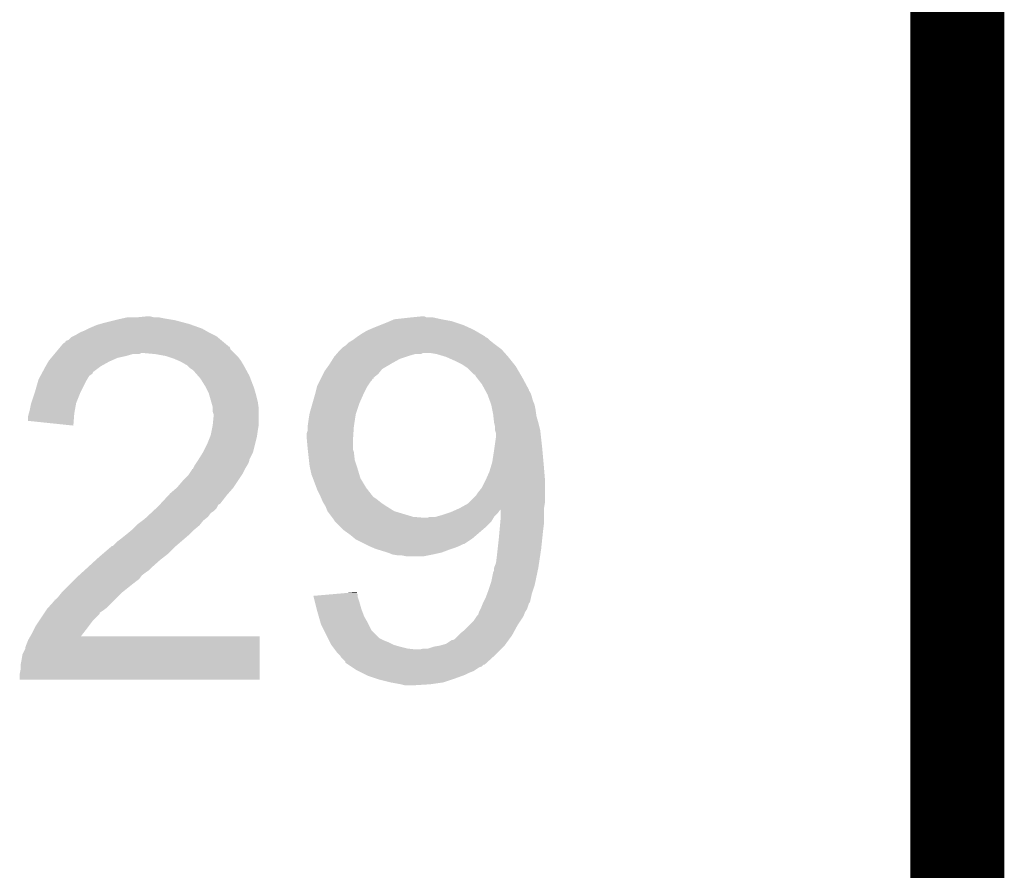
# Model space of a CAD drawing. Extents: x -9 to 122, y -9 to 65.
# Tile 283 of 308: x 118.97 to 121.63, y 30.81 to 33.11. Entities that reach past the tile are written whole.
import ezdxf

# ---------------------------------------------------------------- set-up
doc = ezdxf.new("R2010")
doc.units = 0
doc.layers.add('CLICKER_4_FOR_R7FA4M2A_V100_GKO', color=14, linetype='CONTINUOUS')
doc.layers.add('CLICKER_4_FOR_R7FA4M2A_V100_GTO', color=12, linetype='CONTINUOUS')

msp = doc.modelspace()

# ---------------------------------------------------------------- linework, layer by layer
at = {"layer": 'CLICKER_4_FOR_R7FA4M2A_V100_GKO', "const_width": 0.254}
msp.add_lwpolyline([(121.5009, -4.96062), (121.5009, 60.833)], dxfattribs=at)
at = {"layer": 'CLICKER_4_FOR_R7FA4M2A_V100_GTO'}
for points in [[(119.16156, 32.27578), (119.17934, 32.283402), (119.45671, 32.27578), (119.435368, 32.283402)], [(119.17934, 32.283402), (119.188226, 32.28594), (119.435368, 32.283402), (119.42826, 32.28594)], [(119.188226, 32.28594), (119.19712, 32.28848), (119.42826, 32.28594), (119.418736, 32.28848)], [(119.19712, 32.28848), (119.2276, 32.2961), (119.418736, 32.28848), (119.39016, 32.2961)], [(119.2276, 32.2961), (119.23776, 32.29864), (119.39016, 32.2961), (119.37492, 32.29864)], [(119.23776, 32.29864), (119.24919, 32.30118), (119.37492, 32.29864), (119.35968, 32.30118)], [(119.24919, 32.30118), (119.260622, 32.30372), (119.35968, 32.30118), (119.346982, 32.30372)], [(119.28602, 32.30372), (119.311418, 32.30626), (119.334282, 32.30372), (119.324122, 32.30626)], [(119.9261, 32.27578), (119.94515, 32.2834), (120.184164, 32.27578), (120.1674, 32.2834)], [(119.94515, 32.2834), (119.9642, 32.29102), (120.1674, 32.2834), (120.144538, 32.29102)], [(119.9642, 32.29102), (119.970122, 32.293558), (120.144538, 32.29102), (120.136922, 32.293558)], [(119.970122, 32.293558), (119.981984, 32.29864), (120.136922, 32.293558), (120.10898, 32.29864)], [(119.981984, 32.29864), (120.0277, 32.30372), (120.10898, 32.29864), (120.086122, 32.30372)], [(120.0277, 32.30372), (120.053078, 32.306258), (120.068344, 32.30372), (120.063264, 32.306258)], [(120.053078, 32.306258), (120.053098, 32.30626), (120.063264, 32.306258), (120.053098, 32.30626)], [(119.115838, 32.25292), (119.120918, 32.25546), (119.501918, 32.25292), (119.49684, 32.25546)], [(119.120918, 32.25546), (119.133618, 32.26308), (119.49684, 32.25546), (119.4816, 32.26308)], [(119.133618, 32.26308), (119.14632, 32.26816), (119.4816, 32.26308), (119.472712, 32.26816)], [(119.14632, 32.26816), (119.15648, 32.27324), (119.472712, 32.26816), (119.463822, 32.27324)], [(119.15648, 32.27324), (119.16156, 32.27578), (119.463822, 32.27324), (119.45671, 32.27578)], [(119.884186, 32.252918), (119.895618, 32.26054), (120.225822, 32.252918), (120.212758, 32.26054)], [(119.895618, 32.26054), (119.908322, 32.26816), (120.212758, 32.26054), (120.199696, 32.26816)], [(119.908322, 32.26816), (119.914248, 32.2707), (120.199696, 32.26816), (120.19534, 32.2707)], [(119.914248, 32.2707), (119.9261, 32.27578), (120.19534, 32.2707), (120.184164, 32.27578)], [(119.081548, 32.22498), (119.083668, 32.227522), (119.534946, 32.22498), (119.532398, 32.227522)], [(119.083668, 32.227522), (119.087898, 32.232598), (119.532398, 32.227522), (119.526308, 32.232598)], [(119.087898, 32.232598), (119.090446, 32.23514), (119.526308, 32.232598), (119.523256, 32.23514)], [(119.090446, 32.23514), (119.092986, 32.235154), (119.523256, 32.23514), (119.52324, 32.235154)], [(119.092986, 32.235154), (119.095528, 32.24022), (119.52324, 32.235154), (119.51716, 32.24022)], [(119.095528, 32.24022), (119.103142, 32.242764), (119.51716, 32.24022), (119.514108, 32.242764)], [(119.103142, 32.242764), (119.110764, 32.250382), (119.514108, 32.242764), (119.504964, 32.250382)], [(119.110764, 32.250382), (119.115838, 32.25292), (119.504964, 32.250382), (119.501918, 32.25292)], [(119.84228, 32.22244), (119.849902, 32.227522), (120.264768, 32.22244), (120.257992, 32.227522)], [(119.849902, 32.227522), (119.85498, 32.2326), (120.257992, 32.227522), (120.25122, 32.2326)], [(119.85498, 32.2326), (119.857522, 32.235142), (120.25122, 32.2326), (120.248044, 32.235142)], [(119.857522, 32.235142), (119.870216, 32.242758), (120.248044, 32.235142), (120.238522, 32.242758)], [(119.870216, 32.242758), (119.87022, 32.24276), (120.238522, 32.242758), (120.23852, 32.24276)], [(119.87022, 32.24276), (119.87699, 32.247838), (120.23852, 32.24276), (120.23344, 32.247838)], [(119.87699, 32.247838), (119.880376, 32.250378), (120.23344, 32.247838), (120.228364, 32.250378)], [(119.880376, 32.250378), (119.88038, 32.25038), (120.228364, 32.250378), (120.228362, 32.25038)], [(119.88038, 32.25038), (119.884186, 32.252918), (120.228362, 32.25038), (120.225822, 32.252918)], [(119.060384, 32.19958), (119.064616, 32.20466), (119.258082, 32.19958), (119.275856, 32.20466)], [(119.064616, 32.20466), (119.066732, 32.207198), (119.293636, 32.20466), (119.298716, 32.207198)], [(119.066732, 32.207198), (119.066734, 32.2072), (119.298716, 32.207198), (119.308882, 32.2072)], [(119.066734, 32.2072), (119.075198, 32.217358), (119.550182, 32.2072), (119.540024, 32.217358)], [(119.075198, 32.217358), (119.081536, 32.224964), (119.540024, 32.217358), (119.537484, 32.224964)], [(119.081536, 32.224964), (119.081548, 32.22498), (119.537484, 32.224964), (119.534946, 32.22498)], [(119.336822, 32.20466), (119.308882, 32.2072), (119.55272, 32.20466), (119.550182, 32.2072)], [(119.36476, 32.19958), (119.336822, 32.20466), (119.5578, 32.19958), (119.55272, 32.20466)], [(119.821594, 32.19958), (119.825948, 32.20466), (120.02008, 32.19958), (120.037862, 32.20466)], [(119.825948, 32.20466), (119.82595, 32.204662), (120.037862, 32.20466), (120.053104, 32.204662)], [(119.82595, 32.204662), (119.828126, 32.2072), (120.053104, 32.204662), (120.058184, 32.2072)], [(119.828126, 32.2072), (119.834658, 32.21482), (120.280432, 32.2072), (120.273766, 32.21482)], [(119.834658, 32.21482), (119.837198, 32.21736), (120.273766, 32.21482), (120.271542, 32.21736)], [(119.837198, 32.21736), (119.84228, 32.22244), (120.271542, 32.21736), (120.264768, 32.22244)], [(120.096282, 32.20466), (120.081038, 32.2072), (120.282654, 32.20466), (120.280432, 32.2072)], [(120.121682, 32.19704), (120.096282, 32.20466), (120.28932, 32.19704), (120.282654, 32.20466)], [(119.04109, 32.17164), (119.048348, 32.18434), (119.189498, 32.17164), (119.21236, 32.18434)], [(119.048348, 32.18434), (119.0498, 32.186878), (119.21236, 32.18434), (119.21807, 32.186878)], [(119.0498, 32.186878), (119.056148, 32.194498), (119.21807, 32.186878), (119.235218, 32.194498)], [(119.056148, 32.194498), (119.060384, 32.19958), (119.235218, 32.194498), (119.258082, 32.19958)], [(119.372386, 32.197038), (119.36476, 32.19958), (119.56034, 32.197038), (119.5578, 32.19958)], [(119.38762, 32.19196), (119.372386, 32.197038), (119.56415, 32.19196), (119.56034, 32.197038)], [(119.399478, 32.186878), (119.38762, 32.19196), (119.567962, 32.186878), (119.56415, 32.19196)], [(119.4054, 32.18434), (119.399478, 32.186878), (119.569486, 32.18434), (119.567962, 32.186878)], [(119.423178, 32.174182), (119.4054, 32.18434), (119.57558, 32.174182), (119.569486, 32.18434)], [(119.79765, 32.164022), (119.80672, 32.17672), (119.948964, 32.164022), (119.970126, 32.17672)], [(119.80672, 32.17672), (119.808306, 32.17926), (119.970126, 32.17672), (119.97436, 32.17926)], [(119.808306, 32.17926), (119.816244, 32.19196), (119.97436, 32.17926), (119.997222, 32.19196)], [(119.816244, 32.19196), (119.81942, 32.197042), (119.997222, 32.19196), (120.012466, 32.197042)], [(119.81942, 32.197042), (119.821594, 32.19958), (120.012466, 32.197042), (120.02008, 32.19958)], [(120.14454, 32.18688), (120.121682, 32.19704), (120.29745, 32.18688), (120.28932, 32.19704)], [(120.164862, 32.176718), (120.14454, 32.18688), (120.305578, 32.176718), (120.29745, 32.18688)], [(120.172482, 32.171638), (120.164862, 32.176718), (120.309642, 32.171638), (120.305578, 32.176718)], [(119.027326, 32.146236), (119.030064, 32.15132), (119.159016, 32.146236), (119.166636, 32.15132)], [(119.030064, 32.15132), (119.032796, 32.156394), (119.166636, 32.15132), (119.169178, 32.156394)], [(119.032796, 32.156394), (119.03964, 32.1691), (119.169178, 32.156394), (119.186112, 32.1691)], [(119.03964, 32.1691), (119.04109, 32.17164), (119.186112, 32.1691), (119.189498, 32.17164)], [(119.42318, 32.17418), (119.423178, 32.174182), (119.57558, 32.17418), (119.57558, 32.174182)], [(119.430798, 32.166562), (119.42318, 32.17418), (119.579736, 32.166562), (119.57558, 32.17418)], [(119.43842, 32.16148), (119.430798, 32.166562), (119.582508, 32.16148), (119.579736, 32.166562)], [(119.440962, 32.15894), (119.43842, 32.16148), (119.583894, 32.15894), (119.582508, 32.16148)], [(119.452076, 32.14624), (119.440962, 32.15894), (119.59082, 32.14624), (119.583894, 32.15894)], [(119.785132, 32.141166), (119.790212, 32.151322), (119.926108, 32.141166), (119.938802, 32.151322)], [(119.790212, 32.151322), (119.794022, 32.15894), (119.938802, 32.151322), (119.944896, 32.15894)], [(119.794022, 32.15894), (119.79765, 32.164022), (119.944896, 32.15894), (119.948964, 32.164022)], [(120.180102, 32.166558), (120.172482, 32.171638), (120.312606, 32.166558), (120.309642, 32.171638)], [(120.197886, 32.14878), (120.180102, 32.166558), (120.322976, 32.14878), (120.312606, 32.166558)], [(120.20042, 32.148758), (120.197886, 32.14878), (120.32299, 32.148758), (120.322976, 32.14878)], [(120.200424, 32.146234), (120.20042, 32.148758), (120.324462, 32.146234), (120.32299, 32.148758)], [(119.0117, 32.10052), (119.021132, 32.13354), (119.13489, 32.10052), (119.1514, 32.13354)], [(119.021132, 32.13354), (119.02186, 32.136082), (119.1514, 32.13354), (119.152924, 32.136082)], [(119.02186, 32.136082), (119.027326, 32.146236), (119.152924, 32.136082), (119.159016, 32.146236)], [(119.45874, 32.138622), (119.452076, 32.14624), (119.593752, 32.138622), (119.59082, 32.14624)], [(119.47144, 32.118298), (119.45874, 32.138622), (119.601568, 32.118298), (119.593752, 32.138622)], [(119.7737, 32.118302), (119.78005, 32.131002), (119.910014, 32.118302), (119.918482, 32.131002)], [(119.78005, 32.131002), (119.781322, 32.133544), (119.918482, 32.131002), (119.921022, 32.133544)], [(119.781322, 32.133544), (119.78386, 32.13862), (119.921022, 32.133544), (119.923574, 32.13862)], [(119.78386, 32.13862), (119.78387, 32.138642), (119.923574, 32.13862), (119.9261, 32.138642)], [(119.78387, 32.138642), (119.785132, 32.141166), (119.9261, 32.138642), (119.926108, 32.141166)], [(120.204372, 32.14116), (120.200424, 32.146234), (120.32742, 32.14116), (120.324462, 32.146234)], [(120.218202, 32.12338), (120.204372, 32.14116), (120.336994, 32.12338), (120.32742, 32.14116)], [(120.226518, 32.108134), (120.218202, 32.12338), (120.3452, 32.108134), (120.336994, 32.12338)], [(119.002386, 32.072578), (119.010852, 32.09798), (119.12346, 32.072578), (119.13362, 32.09798)], [(119.010852, 32.09798), (119.0117, 32.10052), (119.13362, 32.09798), (119.13489, 32.10052)], [(119.47398, 32.113222), (119.47144, 32.118298), (119.60352, 32.113222), (119.601568, 32.118298)], [(119.4816, 32.09798), (119.47398, 32.113222), (119.607876, 32.09798), (119.60352, 32.113222)], [(119.482326, 32.09544), (119.4816, 32.09798), (119.6086, 32.09544), (119.607876, 32.09798)], [(119.488134, 32.075118), (119.482326, 32.09544), (119.61368, 32.075118), (119.6086, 32.09544)], [(119.761362, 32.072578), (119.767894, 32.09544), (119.888, 32.072578), (119.89816, 32.09544)], [(119.767894, 32.09544), (119.76862, 32.09798), (119.89816, 32.09544), (119.89943, 32.09798)], [(119.76862, 32.09798), (119.773064, 32.115762), (119.89943, 32.09798), (119.908322, 32.115762)], [(119.773064, 32.115762), (119.7737, 32.118302), (119.908322, 32.115762), (119.910014, 32.118302)], [(120.227902, 32.105594), (120.226518, 32.108134), (120.345206, 32.105594), (120.3452, 32.108134)], [(120.229286, 32.103056), (120.227902, 32.105594), (120.347742, 32.103056), (120.345206, 32.105594)], [(120.232056, 32.097978), (120.229286, 32.103056), (120.35028, 32.097978), (120.347742, 32.103056)], [(120.23344, 32.095438), (120.232056, 32.097978), (120.351128, 32.095438), (120.35028, 32.097978)], [(120.235288, 32.09036), (120.23344, 32.095438), (120.352818, 32.09036), (120.351128, 32.095438)], [(118.999, 32.05734), (119.001542, 32.07004), (119.120688, 32.05734), (119.122998, 32.07004)], [(119.001542, 32.07004), (119.002386, 32.072578), (119.122998, 32.07004), (119.12346, 32.072578)], [(119.49176, 32.062424), (119.488134, 32.075118), (119.615494, 32.062424), (119.61368, 32.075118)], [(119.75338, 32.044642), (119.761362, 32.072578), (119.878688, 32.044642), (119.888, 32.072578)], [(120.238982, 32.080198), (120.235288, 32.09036), (120.355362, 32.080198), (120.352818, 32.09036)], [(120.2436, 32.067498), (120.238982, 32.080198), (120.36044, 32.067498), (120.355362, 32.080198)], [(118.99392, 32.037022), (118.995824, 32.04464), (119.117788, 32.037022), (119.11838, 32.04464)], [(118.995824, 32.04464), (118.999, 32.05734), (119.11838, 32.04464), (119.120688, 32.05734)], [(119.49176, 32.057338), (119.49176, 32.062424), (119.61622, 32.057338), (119.615494, 32.062424)], [(119.49176, 32.049724), (119.49176, 32.057338), (119.61622, 32.049724), (119.61622, 32.057338)], [(119.494298, 32.042102), (119.49176, 32.049724), (119.61622, 32.042102), (119.61622, 32.049724)], [(119.4943, 32.037018), (119.494298, 32.042102), (119.61622, 32.037018), (119.61622, 32.042102)], [(119.75084, 32.0294), (119.752956, 32.042102), (119.875886, 32.0294), (119.877842, 32.042102)], [(119.752956, 32.042102), (119.75338, 32.044642), (119.877842, 32.042102), (119.878688, 32.044642)], [(120.24614, 32.0548), (120.2436, 32.067498), (120.36298, 32.0548), (120.36044, 32.067498)], [(120.24868, 32.0421), (120.24614, 32.0548), (120.364796, 32.0421), (120.36298, 32.0548)], [(120.249246, 32.037018), (120.24868, 32.0421), (120.36552, 32.037018), (120.364796, 32.0421)], [(118.99392, 32.02434), (118.99392, 32.037022), (119.116804, 32.02434), (119.117788, 32.037022)], [(119.115818, 32.011622), (118.99392, 32.02434), (119.115818, 32.011622), (119.116804, 32.02434)], [(119.492014, 32.014158), (119.4943, 32.037018), (119.61622, 32.014158), (119.61622, 32.037018)], [(119.7483, 32.01162), (119.75084, 32.0294), (119.87315, 32.01162), (119.875886, 32.0294)], [(120.25122, 32.01924), (120.249246, 32.037018), (120.3706, 32.01924), (120.36552, 32.037018)], [(120.25376, 32.009078), (120.25122, 32.01924), (120.373142, 32.009078), (120.3706, 32.01924)], [(119.48668, 31.986222), (119.48922, 31.99892), (119.611866, 31.986222), (119.61368, 31.99892)], [(119.48922, 31.99892), (119.49176, 32.011618), (119.61368, 31.99892), (119.615796, 32.011618)], [(119.49176, 32.011618), (119.492014, 32.014158), (119.615796, 32.011618), (119.61622, 32.014158)], [(119.74576, 31.976058), (119.745762, 31.991302), (119.870558, 31.976058), (119.871574, 31.991302)], [(119.745762, 31.991302), (119.7483, 31.998924), (119.871574, 31.991302), (119.872082, 31.998924)], [(119.7483, 32.00908), (119.7483, 32.01162), (119.87276, 32.00908), (119.87315, 32.01162)], [(119.7483, 31.998924), (119.7483, 32.00908), (119.872082, 31.998924), (119.87276, 32.00908)], [(120.253762, 31.998918), (120.25376, 32.009078), (120.37568, 31.998918), (120.373142, 32.009078)], [(120.2563, 31.991296), (120.253762, 31.998918), (120.376528, 31.991296), (120.37568, 31.998918)], [(120.2563, 31.98114), (120.2563, 31.991296), (120.377656, 31.98114), (120.376528, 31.991296)], [(119.47652, 31.96082), (119.484646, 31.98114), (119.60606, 31.96082), (119.61114, 31.98114)], [(119.484646, 31.98114), (119.48668, 31.986222), (119.61114, 31.98114), (119.611866, 31.986222)], [(119.746222, 31.97098), (119.74576, 31.976058), (119.87022, 31.97098), (119.870558, 31.976058)], [(119.7483, 31.948124), (119.746222, 31.97098), (119.87022, 31.948124), (119.87022, 31.97098)], [(120.252308, 31.9532), (120.2563, 31.98114), (120.38076, 31.9532), (120.377656, 31.98114)], [(119.45366, 31.92018), (119.466356, 31.940498), (119.59082, 31.92018), (119.60098, 31.940498)], [(119.466356, 31.940498), (119.466358, 31.9405), (119.60098, 31.940498), (119.60098, 31.9405)], [(119.466358, 31.9405), (119.47652, 31.96082), (119.60098, 31.9405), (119.60606, 31.96082)], [(119.7483, 31.94812), (119.7483, 31.948124), (119.870222, 31.94812), (119.87022, 31.948124)], [(119.749148, 31.940502), (119.7483, 31.94812), (119.872758, 31.940502), (119.870222, 31.94812)], [(119.751688, 31.917642), (119.749148, 31.940502), (119.8753, 31.917642), (119.872758, 31.940502)], [(120.24614, 31.912558), (120.25122, 31.94558), (120.384456, 31.912558), (120.381454, 31.94558)], [(120.25122, 31.94558), (120.252308, 31.9532), (120.381454, 31.94558), (120.38076, 31.9532)], [(119.443502, 31.904942), (119.446884, 31.910018), (119.585232, 31.904942), (119.58828, 31.910018)], [(119.446884, 31.910018), (119.451964, 31.917638), (119.58828, 31.910018), (119.590818, 31.917638)], [(119.451964, 31.917638), (119.453656, 31.920176), (119.590818, 31.917638), (119.59082, 31.920176)], [(119.453656, 31.920176), (119.45366, 31.92018), (119.59082, 31.920176), (119.59082, 31.92018)], [(119.75338, 31.902402), (119.751688, 31.917642), (119.88038, 31.902402), (119.8753, 31.917642)], [(120.241568, 31.89732), (120.24614, 31.912558), (120.38584, 31.89732), (120.384456, 31.912558)], [(119.429104, 31.882078), (119.43588, 31.892244), (119.573038, 31.882078), (119.57812, 31.892244)], [(119.43588, 31.892244), (119.435902, 31.89478), (119.57812, 31.892244), (119.579388, 31.89478)], [(119.435902, 31.89478), (119.438426, 31.894794), (119.579388, 31.89478), (119.579396, 31.894794)], [(119.438426, 31.894794), (119.439688, 31.89732), (119.579396, 31.894794), (119.58066, 31.89732)], [(119.439688, 31.89732), (119.443502, 31.904942), (119.58066, 31.89732), (119.585232, 31.904942)], [(119.755074, 31.89478), (119.75338, 31.902402), (119.88292, 31.89478), (119.88038, 31.902402)], [(119.75846, 31.879542), (119.755074, 31.89478), (119.887492, 31.879542), (119.88292, 31.89478)], [(120.229488, 31.866842), (120.23852, 31.887158), (120.38838, 31.866842), (120.386688, 31.887158)], [(120.23852, 31.887158), (120.241568, 31.89732), (120.386688, 31.887158), (120.38584, 31.89732)], [(119.395242, 31.84398), (119.410478, 31.86176), (119.54764, 31.84398), (119.559492, 31.86176)], [(119.410478, 31.86176), (119.42572, 31.877), (119.559492, 31.86176), (119.569652, 31.877)], [(119.42572, 31.877), (119.429104, 31.882078), (119.569652, 31.877), (119.573038, 31.882078)], [(119.762272, 31.86938), (119.75846, 31.879542), (119.890538, 31.86938), (119.887492, 31.879542)], [(119.771796, 31.843982), (119.762272, 31.86938), (119.905778, 31.843982), (119.890538, 31.86938)], [(120.2182, 31.84398), (120.22836, 31.8643), (120.38838, 31.84398), (120.38838, 31.8643)], [(120.22836, 31.8643), (120.229488, 31.866842), (120.38838, 31.8643), (120.38838, 31.866842)], [(119.37746, 31.828742), (119.395238, 31.843978), (119.534304, 31.828742), (119.54764, 31.843978)], [(119.395238, 31.843978), (119.395242, 31.84398), (119.54764, 31.843978), (119.54764, 31.84398)], [(119.7737, 31.8389), (119.771796, 31.843982), (119.909732, 31.8389), (119.905778, 31.843982)], [(119.78132, 31.82366), (119.7737, 31.8389), (119.921586, 31.82366), (119.909732, 31.8389)], [(120.202958, 31.823658), (120.20804, 31.83128), (120.38838, 31.823658), (120.38838, 31.83128)], [(120.20804, 31.83128), (120.2182, 31.84398), (120.38838, 31.83128), (120.38838, 31.84398)], [(119.351512, 31.800798), (119.372742, 31.823662), (119.512074, 31.800798), (119.52986, 31.823662)], [(119.372742, 31.823662), (119.37746, 31.828742), (119.52986, 31.823662), (119.534304, 31.828742)], [(119.782408, 31.821122), (119.78132, 31.82366), (119.92356, 31.821122), (119.921586, 31.82366)], [(119.783498, 31.818582), (119.782408, 31.821122), (119.926098, 31.818582), (119.92356, 31.821122)], [(119.785676, 31.8135), (119.783498, 31.818582), (119.93372, 31.8135), (119.926098, 31.818582)], [(119.78894, 31.805882), (119.785676, 31.8135), (119.943244, 31.805882), (119.93372, 31.8135)], [(119.790466, 31.80334), (119.78894, 31.805882), (119.94642, 31.80334), (119.943244, 31.805882)], [(119.79656, 31.793182), (119.790466, 31.80334), (119.961658, 31.793182), (119.94642, 31.80334)], [(120.180098, 31.800798), (120.182638, 31.803338), (120.387956, 31.800798), (120.38838, 31.803338)], [(120.182638, 31.803338), (120.202958, 31.823658), (120.38838, 31.803338), (120.38838, 31.823658)], [(119.32529, 31.775398), (119.330762, 31.78048), (119.486678, 31.775398), (119.4943, 31.78048)], [(119.330762, 31.78048), (119.338968, 31.7881), (119.4943, 31.78048), (119.501918, 31.7881)], [(119.338968, 31.7881), (119.34444, 31.79318), (119.501918, 31.7881), (119.504458, 31.79318)], [(119.34444, 31.79318), (119.34915, 31.798254), (119.504458, 31.79318), (119.506998, 31.798254)], [(119.34915, 31.798254), (119.351512, 31.800798), (119.506998, 31.798254), (119.512074, 31.800798)], [(119.796562, 31.79318), (119.79656, 31.793182), (119.96166, 31.79318), (119.961658, 31.793182)], [(119.80164, 31.780482), (119.796562, 31.79318), (119.981978, 31.780482), (119.96166, 31.79318)], [(119.80164, 31.78048), (119.80164, 31.780482), (119.981986, 31.78048), (119.981978, 31.780482)], [(119.81307, 31.76524), (119.80164, 31.78048), (120.032778, 31.76524), (119.981986, 31.78048)], [(120.126754, 31.775398), (120.13438, 31.77794), (120.261378, 31.775398), (120.263072, 31.77794)], [(120.13438, 31.77794), (120.14581, 31.78302), (120.263072, 31.77794), (120.26646, 31.78302)], [(120.14581, 31.78302), (120.151444, 31.785524), (120.26646, 31.78302), (120.268962, 31.785524)], [(120.151444, 31.785524), (120.157236, 31.788098), (120.38584, 31.785524), (120.38584, 31.788098)], [(120.157236, 31.788098), (120.157242, 31.7881), (120.38584, 31.788098), (120.38584, 31.7881)], [(120.157242, 31.7881), (120.180098, 31.800798), (120.38584, 31.7881), (120.387956, 31.800798)], [(120.269, 31.762698), (120.268962, 31.785524), (120.38584, 31.762698), (120.38584, 31.785524)], [(119.288562, 31.74492), (119.302104, 31.755078), (119.45823, 31.74492), (119.466358, 31.755078)], [(119.302104, 31.755078), (119.308882, 31.760162), (119.466358, 31.755078), (119.472712, 31.760162)], [(119.308882, 31.760162), (119.314348, 31.765238), (119.472712, 31.760162), (119.479058, 31.765238)], [(119.314348, 31.765238), (119.32529, 31.775398), (119.479058, 31.765238), (119.486678, 31.775398)], [(119.814976, 31.7627), (119.81307, 31.76524), (120.06326, 31.7627), (120.032778, 31.76524)], [(119.81688, 31.76016), (119.814976, 31.7627), (120.24817, 31.76016), (120.249694, 31.7627)], [(119.82196, 31.75254), (119.81688, 31.76016), (120.243598, 31.75254), (120.24817, 31.76016)], [(119.821962, 31.752538), (119.82196, 31.75254), (120.243598, 31.752538), (120.243598, 31.75254)], [(119.8372, 31.7373), (119.821962, 31.752538), (120.22836, 31.7373), (120.243598, 31.752538)], [(120.070876, 31.7627), (120.078498, 31.765238), (120.249694, 31.7627), (120.251218, 31.765238)], [(120.078498, 31.765238), (120.093738, 31.76524), (120.251218, 31.765238), (120.25122, 31.76524)], [(120.093738, 31.76524), (120.11152, 31.77032), (120.25122, 31.76524), (120.2563, 31.77032)], [(120.11152, 31.77032), (120.126754, 31.775398), (120.2563, 31.77032), (120.261378, 31.775398)], [(120.267614, 31.74746), (120.269, 31.762698), (120.38584, 31.74746), (120.38584, 31.762698)], [(119.25808, 31.71698), (119.273318, 31.729678), (119.42826, 31.71698), (119.440958, 31.729678)], [(119.273318, 31.729678), (119.273322, 31.729682), (119.440958, 31.729678), (119.440962, 31.729682)], [(119.273322, 31.729682), (119.286018, 31.742378), (119.440962, 31.729682), (119.456198, 31.742378)], [(119.286018, 31.742378), (119.288562, 31.74492), (119.456198, 31.742378), (119.45823, 31.74492)], [(119.844818, 31.729682), (119.8372, 31.7373), (120.219472, 31.729682), (120.22836, 31.7373)], [(119.8626, 31.71698), (119.844818, 31.729682), (120.204652, 31.71698), (120.219472, 31.729682)], [(120.26392, 31.70682), (120.265766, 31.72714), (120.38116, 31.70682), (120.3833, 31.72714)], [(120.265766, 31.72714), (120.267614, 31.74746), (120.3833, 31.72714), (120.38584, 31.74746)], [(119.222526, 31.686506), (119.235222, 31.6992), (119.392704, 31.686506), (119.407514, 31.6992)], [(119.235222, 31.6992), (119.24538, 31.70682), (119.407514, 31.6992), (119.416404, 31.70682)], [(119.24538, 31.70682), (119.25808, 31.71698), (119.416404, 31.70682), (119.42826, 31.71698)], [(119.874794, 31.70682), (119.8626, 31.71698), (120.1928, 31.70682), (120.204652, 31.71698)], [(119.877842, 31.70428), (119.874794, 31.70682), (120.188988, 31.70428), (120.1928, 31.70682)], [(119.903242, 31.69158), (119.877842, 31.70428), (120.169936, 31.69158), (120.188988, 31.70428)], [(120.260814, 31.67888), (120.26392, 31.70682), (120.37822, 31.67888), (120.38116, 31.70682)], [(119.196274, 31.66618), (119.219986, 31.6865), (119.372378, 31.66618), (119.392698, 31.6865)], [(119.219986, 31.6865), (119.220832, 31.686502), (119.392698, 31.6865), (119.3927, 31.686502)], [(119.220832, 31.686502), (119.222526, 31.686506), (119.3927, 31.686502), (119.392704, 31.686506)], [(119.903246, 31.691578), (119.903242, 31.69158), (120.167396, 31.691578), (120.169936, 31.69158)], [(119.9134, 31.6865), (119.903246, 31.691578), (120.15724, 31.6865), (120.167396, 31.691578)], [(119.925252, 31.68142), (119.9134, 31.6865), (120.144542, 31.68142), (120.15724, 31.6865)], [(119.931178, 31.67888), (119.925252, 31.68142), (120.13692, 31.67888), (120.144542, 31.68142)], [(119.939434, 31.67634), (119.931178, 31.67888), (120.1293, 31.67634), (120.13692, 31.67888)], [(119.964202, 31.66872), (119.939434, 31.67634), (120.108978, 31.66872), (120.1293, 31.67634)], [(120.25884, 31.6611), (120.260814, 31.67888), (120.375552, 31.6611), (120.37822, 31.67888)], [(119.15394, 31.62808), (119.176106, 31.6484), (119.32666, 31.62808), (119.34952, 31.6484)], [(119.176106, 31.6484), (119.18442, 31.65602), (119.34952, 31.6484), (119.359316, 31.65602)], [(119.18442, 31.65602), (119.196274, 31.66618), (119.359316, 31.65602), (119.372378, 31.66618)], [(119.976898, 31.663642), (119.964202, 31.66872), (120.086128, 31.663642), (120.108978, 31.66872)], [(119.97691, 31.66364), (119.976898, 31.663642), (120.08612, 31.66364), (120.086128, 31.663642)], [(119.992138, 31.6611), (119.97691, 31.66364), (120.073418, 31.6611), (120.08612, 31.66364)], [(120.014998, 31.65856), (120.002298, 31.6611), (120.060718, 31.65856), (120.073418, 31.6611)], [(120.2563, 31.640784), (120.25884, 31.6611), (120.372504, 31.640784), (120.375552, 31.6611)], [(119.13997, 31.61538), (119.145558, 31.62046), (119.31142, 31.61538), (119.31904, 31.62046)], [(119.145558, 31.62046), (119.15394, 31.62808), (119.31904, 31.62046), (119.32666, 31.62808)], [(120.24868, 31.615382), (120.248702, 31.61792), (120.367924, 31.615382), (120.36846, 31.61792)], [(120.248702, 31.61792), (120.25122, 31.617942), (120.36846, 31.61792), (120.368464, 31.617942)], [(120.25122, 31.628082), (120.251222, 31.628084), (120.3706, 31.628082), (120.3706, 31.628084)], [(120.25122, 31.617942), (120.25122, 31.628082), (120.368464, 31.617942), (120.3706, 31.628082)], [(120.251222, 31.628084), (120.2563, 31.640784), (120.3706, 31.628084), (120.372504, 31.640784)], [(119.10314, 31.57982), (119.120918, 31.597598), (119.27078, 31.57982), (119.293638, 31.597598)], [(119.120918, 31.597598), (119.126, 31.60268), (119.293638, 31.597598), (119.297448, 31.60268)], [(119.126, 31.60268), (119.131584, 31.607758), (119.297448, 31.60268), (119.301258, 31.607758)], [(119.131584, 31.607758), (119.13997, 31.61538), (119.301258, 31.607758), (119.31142, 31.61538)], [(120.240212, 31.57982), (120.2436, 31.589982), (120.360438, 31.57982), (120.362576, 31.589982)], [(120.2436, 31.589982), (120.24868, 31.615382), (120.362576, 31.589982), (120.367924, 31.615382)], [(119.08536, 31.56204), (119.10314, 31.57982), (119.248554, 31.56204), (119.27078, 31.57982)], [(120.232168, 31.556958), (120.23598, 31.56712), (120.35282, 31.556958), (120.356206, 31.56712)], [(120.23598, 31.56712), (120.240212, 31.57982), (120.356206, 31.56712), (120.360438, 31.57982)], [(119.046976, 31.51886), (119.06504, 31.539186), (119.204738, 31.51886), (119.225064, 31.539186)], [(119.06504, 31.539186), (119.065062, 31.54172), (119.225064, 31.539186), (119.227598, 31.54172)], [(119.065062, 31.54172), (119.067586, 31.541726), (119.227598, 31.54172), (119.227604, 31.541726)], [(119.067586, 31.541726), (119.075202, 31.549342), (119.227604, 31.541726), (119.23522, 31.549342)], [(119.075202, 31.549342), (119.083328, 31.5595), (119.23522, 31.549342), (119.24538, 31.5595)], [(119.083328, 31.5595), (119.08536, 31.56204), (119.24538, 31.5595), (119.248554, 31.56204)], [(119.763566, 31.551882), (119.82203, 31.556954), (119.882922, 31.551882), (119.88292, 31.556954)], [(119.764202, 31.549338), (119.763566, 31.551882), (119.882922, 31.549338), (119.882922, 31.551882)], [(119.768, 31.5341), (119.764202, 31.549338), (119.888, 31.5341), (119.882922, 31.549338)], [(119.82203, 31.556954), (119.851308, 31.559494), (119.88292, 31.556954), (119.880386, 31.559494)], [(119.851308, 31.559494), (119.88038, 31.562016), (119.880386, 31.559494), (119.88038, 31.562016)], [(120.222008, 31.534098), (120.22836, 31.5468), (120.347736, 31.534098), (120.35056, 31.5468)], [(120.22836, 31.5468), (120.232168, 31.556958), (120.35056, 31.5468), (120.35282, 31.556958)], [(119.03794, 31.50615), (119.041334, 31.51124), (119.18696, 31.50615), (119.19458, 31.51124)], [(119.041334, 31.51124), (119.044722, 31.516322), (119.19458, 31.51124), (119.201354, 31.516322)], [(119.044722, 31.516322), (119.046976, 31.51886), (119.201354, 31.516322), (119.204738, 31.51886)], [(119.772434, 31.51632), (119.768, 31.5341), (119.89308, 31.51632), (119.888, 31.5341)], [(119.7737, 31.51124), (119.772434, 31.51632), (119.894986, 31.51124), (119.89308, 31.51632)], [(119.778056, 31.495998), (119.7737, 31.51124), (119.9007, 31.495998), (119.894986, 31.51124)], [(120.21058, 31.5087), (120.214388, 31.516316), (120.33504, 31.5087), (120.340118, 31.516316)], [(120.214388, 31.516316), (120.21566, 31.51886), (120.340118, 31.516316), (120.340966, 31.51886)], [(120.21566, 31.51886), (120.220738, 31.531556), (120.340966, 31.51886), (120.3452, 31.531556)], [(120.220738, 31.531556), (120.22074, 31.53156), (120.3452, 31.531556), (120.345202, 31.53156)], [(120.22074, 31.53156), (120.222008, 31.534098), (120.345202, 31.53156), (120.347736, 31.534098)], [(119.014242, 31.470602), (119.024398, 31.485838), (119.15775, 31.470602), (119.16918, 31.485838)], [(119.024398, 31.485838), (119.03625, 31.503614), (119.16918, 31.485838), (119.186954, 31.503614)], [(119.03625, 31.503614), (119.03794, 31.50615), (119.186954, 31.503614), (119.18696, 31.50615)], [(119.783134, 31.47822), (119.778056, 31.495998), (119.91086, 31.47822), (119.9007, 31.495998)], [(120.19534, 31.4833), (120.203804, 31.495998), (120.321492, 31.4833), (120.329958, 31.495998)], [(120.203804, 31.495998), (120.205502, 31.498542), (120.329958, 31.495998), (120.330974, 31.498542)], [(120.205502, 31.498542), (120.20804, 31.501084), (120.330974, 31.498542), (120.331992, 31.501084)], [(120.20804, 31.501084), (120.21058, 31.5087), (120.331992, 31.501084), (120.33504, 31.5087)], [(119.00408, 31.45028), (119.0117, 31.46552), (119.142116, 31.45028), (119.15394, 31.46552)], [(119.0117, 31.46552), (119.014242, 31.470602), (119.15394, 31.46552), (119.15775, 31.470602)], [(119.783858, 31.475682), (119.783134, 31.47822), (119.91213, 31.475682), (119.91086, 31.47822)], [(119.79275, 31.4579), (119.783858, 31.475682), (119.921022, 31.4579), (119.91213, 31.475682)], [(119.802912, 31.437578), (119.79275, 31.4579), (119.941344, 31.437578), (119.921022, 31.4579)], [(120.159782, 31.450282), (120.17248, 31.46044), (120.302252, 31.450282), (120.307792, 31.46044)], [(120.17248, 31.46044), (120.185182, 31.473142), (120.307792, 31.46044), (120.314722, 31.473142)], [(120.185182, 31.473142), (120.19534, 31.4833), (120.314722, 31.473142), (120.321492, 31.4833)], [(118.98884, 31.4198), (118.99392, 31.432502), (119.618754, 31.4198), (119.618758, 31.432502)], [(118.99392, 31.432502), (118.999712, 31.442638), (119.618758, 31.432502), (119.61876, 31.442638)], [(118.999712, 31.442638), (118.999724, 31.44266), (119.61876, 31.442638), (119.136204, 31.44266)], [(118.999724, 31.44266), (119.00408, 31.45028), (119.136204, 31.44266), (119.142116, 31.45028)], [(119.805452, 31.4325), (119.802912, 31.437578), (119.9515, 31.4325), (119.941344, 31.437578)], [(119.807992, 31.42742), (119.805452, 31.4325), (119.9642, 31.42742), (119.9515, 31.4325)], [(120.121684, 31.422342), (120.136924, 31.4325), (120.282854, 31.422342), (120.290242, 31.4325)], [(120.136924, 31.4325), (120.139464, 31.432502), (120.290242, 31.4325), (120.290244, 31.432502)], [(120.139464, 31.432502), (120.14454, 31.435042), (120.290244, 31.432502), (120.292092, 31.435042)], [(120.14454, 31.435042), (120.154696, 31.445198), (120.292092, 31.435042), (120.29948, 31.445198)], [(120.154696, 31.445198), (120.159782, 31.450282), (120.29948, 31.445198), (120.302252, 31.450282)], [(118.978682, 31.394402), (118.9863, 31.409644), (119.61875, 31.394402), (119.618752, 31.409644)], [(118.9863, 31.409644), (118.986302, 31.412182), (119.618752, 31.409644), (119.618754, 31.412182)], [(118.986302, 31.412182), (118.98884, 31.4198), (119.618754, 31.412182), (119.618754, 31.4198)], [(119.8118, 31.419802), (119.807992, 31.42742), (119.979436, 31.419802), (119.9642, 31.42742)], [(119.811804, 31.419798), (119.8118, 31.419802), (119.979442, 31.419798), (119.979436, 31.419802)], [(119.815612, 31.41472), (119.811804, 31.419798), (119.99722, 31.41472), (119.979442, 31.419798)], [(119.819422, 31.40964), (119.815612, 31.41472), (120.017542, 31.40964), (119.99722, 31.41472)], [(119.821328, 31.4071), (119.819422, 31.40964), (120.040402, 31.4071), (120.017542, 31.40964)], [(119.82704, 31.399482), (119.821328, 31.4071), (120.26138, 31.399482), (120.268998, 31.4071)], [(120.050562, 31.4071), (120.060722, 31.40964), (120.268998, 31.4071), (120.271538, 31.40964)], [(120.060722, 31.40964), (120.073422, 31.409642), (120.271538, 31.40964), (120.27154, 31.409642)], [(120.073422, 31.409642), (120.08866, 31.41472), (120.27154, 31.409642), (120.276618, 31.41472)], [(120.08866, 31.41472), (120.103902, 31.41726), (120.276618, 31.41472), (120.279158, 31.41726)], [(120.103902, 31.41726), (120.121684, 31.422342), (120.279158, 31.41726), (120.282854, 31.422342)], [(118.9736, 31.366462), (118.97614, 31.37916), (119.618744, 31.366462), (119.618748, 31.37916)], [(118.97614, 31.37916), (118.978682, 31.394402), (119.618748, 31.37916), (119.61875, 31.394402)], [(119.834658, 31.391862), (119.82704, 31.399482), (120.25376, 31.391862), (120.26138, 31.399482)], [(119.83466, 31.39186), (119.834658, 31.391862), (120.25376, 31.39186), (120.25376, 31.391862)], [(119.83974, 31.38424), (119.83466, 31.39186), (120.245376, 31.38424), (120.25376, 31.39186)], [(119.849894, 31.374086), (119.83974, 31.38424), (120.234204, 31.374086), (120.245376, 31.38424)], [(118.97106, 31.341062), (118.9736, 31.353762), (119.61874, 31.341062), (119.618742, 31.353762)], [(118.9736, 31.353762), (118.9736, 31.366462), (119.618742, 31.353762), (119.618744, 31.366462)], [(119.8499, 31.37155), (119.849894, 31.374086), (120.231414, 31.37155), (120.234204, 31.374086)], [(119.857532, 31.36646), (119.8499, 31.37155), (120.225814, 31.36646), (120.231414, 31.37155)], [(119.857542, 31.366454), (119.857532, 31.36646), (120.223274, 31.366454), (120.225814, 31.36646)], [(119.865148, 31.36138), (119.857542, 31.366454), (120.218196, 31.36138), (120.223274, 31.366454)], [(119.86896, 31.358838), (119.865148, 31.36138), (120.210576, 31.358838), (120.218196, 31.36138)], [(119.880378, 31.351222), (119.86896, 31.358838), (120.199152, 31.351222), (120.210576, 31.358838)], [(119.885462, 31.34868), (119.880378, 31.351222), (120.19534, 31.34868), (120.199152, 31.351222)], [(118.97106, 31.325842), (118.97106, 31.341062), (119.618738, 31.325842), (119.61874, 31.341062)], [(119.618738, 31.32582), (118.97106, 31.325842), (119.618738, 31.32582), (119.618738, 31.325842)], [(119.895622, 31.3436), (119.885462, 31.34868), (120.18264, 31.3436), (120.19534, 31.34868)], [(119.905782, 31.33852), (119.895622, 31.3436), (120.172478, 31.33852), (120.18264, 31.3436)], [(119.91086, 31.33598), (119.905782, 31.33852), (120.165492, 31.33598), (120.172478, 31.33852)], [(119.933722, 31.32836), (119.91086, 31.33598), (120.14454, 31.32836), (120.165492, 31.33598)], [(119.941342, 31.32582), (119.933722, 31.32836), (120.136918, 31.32582), (120.14454, 31.32836)], [(119.97182, 31.3182), (119.941342, 31.32582), (120.114058, 31.3182), (120.136918, 31.32582)], [(119.99976, 31.31312), (119.97182, 31.3182), (120.0785, 31.31312), (120.114058, 31.3182)], [(120.009918, 31.31058), (119.99976, 31.31312), (120.037862, 31.31058), (120.0785, 31.31312)]]:
    msp.add_solid(points, dxfattribs=at)

doc.saveas('drawing.dxf')
